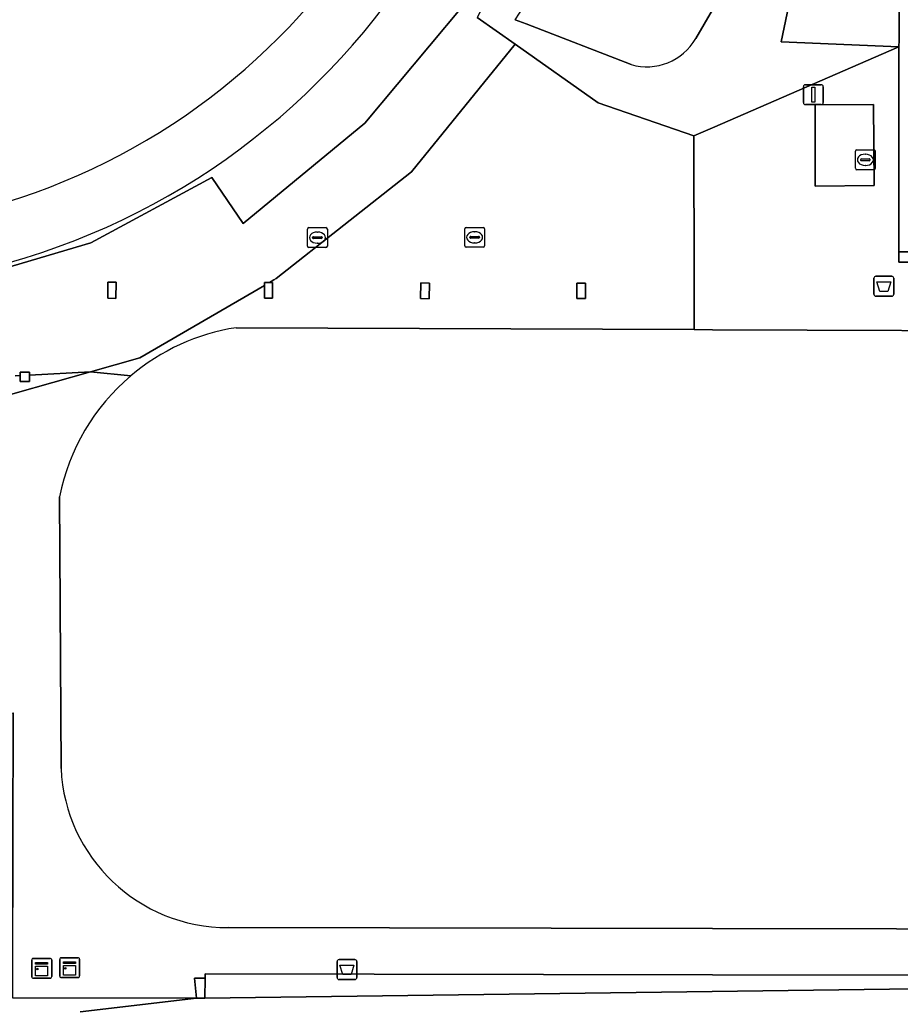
# Model space of a CAD drawing. Extents: x 160203 to 161530, y 379528 to 381797.
# Drawn here: x 160965.26 to 161009.42, y 380552.4 to 380601.82 of the extents above; entities that cross this region are included whole.
import ezdxf

# ---------------------------------------------------------------- set-up
doc = ezdxf.new("R2010")
doc.units = 0
for name, color, linetype in [('IMGEO_Afvalbak', 7, 'Continuous'), ('IMGEO_Brandkraan', 7, 'Continuous'), ('IMGEO_Gemengd_bos', 7, 'Continuous'), ('IMGEO_Groenvoorziening', 7, 'Continuous'), ('IMGEO_Haag', 7, 'Continuous'), ('IMGEO_Kast', 7, 'Continuous'), ('IMGEO_Kolk', 7, 'Continuous'), ('IMGEO_Lichtmast', 7, 'Continuous'), ('IMGEO_Open_loods', 7, 'Continuous'), ('IMGEO_Pand', 7, 'Continuous'), ('IMGEO_Terreindeel_gesloten', 7, 'Continuous'), ('IMGEO_Terreindeel_open', 7, 'Continuous'), ('IMGEO_Verkeerseiland_open', 7, 'Continuous'), ('IMGEO_Voetpad_gesloten', 7, 'Continuous'), ('IMGEO_Voetpad_open', 7, 'Continuous')]:
    doc.layers.add(name, color=color, linetype=linetype)

msp = doc.modelspace()

# ---------------------------------------------------------------- linework, layer by layer
at = {"layer": 'IMGEO_Afvalbak'}
for p, q in [((161008.103, 380588.053), (161008.103, 380588.853)), ((161008.103, 380588.853), (161008.103, 380588.053)), ((161008.203, 380588.953), (161008.993, 380588.953)), ((161008.993, 380588.953), (161008.203, 380588.953)), ((161009.093, 380588.853), (161009.093, 380588.053)), ((161009.093, 380588.053), (161009.093, 380588.853)), ((161008.993, 380587.953), (161008.203, 380587.953)), ((161008.203, 380587.953), (161008.993, 380587.953)), ((160981.276, 380554.694), (160982.066, 380554.694)), ((160982.066, 380554.694), (160981.276, 380554.694)), ((160981.176, 380553.794), (160981.176, 380554.594)), ((160981.176, 380554.594), (160981.176, 380553.794)), ((160982.166, 380554.594), (160982.166, 380553.794)), ((160982.166, 380553.794), (160982.166, 380554.594)), ((160982.066, 380553.694), (160981.276, 380553.694)), ((160981.276, 380553.694), (160982.066, 380553.694))]:
    msp.add_line(p, q, dxfattribs=at)
for points in [[(161008.246, 380588.667), (161008.95, 380588.667), (161008.801, 380588.197), (161008.395, 380588.197), (161008.246, 380588.667)], [(160981.319, 380554.408), (160982.023, 380554.408), (160981.874, 380553.938), (160981.468, 380553.938), (160981.319, 380554.408)]]:
    msp.add_lwpolyline(points, dxfattribs=at)
for centre, start, end in [((161008.203, 380588.853), 90, 180), ((161008.203, 380588.853), 90, 180), ((161008.993, 380588.853), 0, 90), ((161008.993, 380588.853), 360, 90), ((161008.203, 380588.053), 180, 270), ((161008.203, 380588.053), 180, 270), ((161008.993, 380588.053), 270, 0), ((161008.993, 380588.053), 270, 0), ((160981.276, 380554.594), 90, 180), ((160981.276, 380554.594), 90, 180), ((160982.066, 380554.594), 0, 90), ((160982.066, 380554.594), 360, 90), ((160981.276, 380553.794), 180, 270), ((160981.276, 380553.794), 180, 270), ((160982.066, 380553.794), 270, 0), ((160982.066, 380553.794), 270, 0)]:
    msp.add_arc(centre, 0.1, start, end, dxfattribs=at)
at = {"layer": 'IMGEO_Brandkraan'}
for p, q in [((161007.169, 380594.366), (161007.169, 380595.218)), ((161007.244, 380595.292), (161008.096, 380595.292)), ((161008.17, 380595.218), (161008.17, 380594.366)), ((161007.428, 380594.786), (161007.428, 380594.798)), ((161007.866, 380594.749), (161007.468, 380594.749)), ((161007.471, 380594.835), (161007.869, 380594.835)), ((161007.657, 380595.072), (161007.682, 380595.072)), ((161007.912, 380594.798), (161007.912, 380594.786)), ((161008.096, 380594.292), (161007.244, 380594.292)), ((161007.68, 380594.512), (161007.655, 380594.512))]:
    msp.add_line(p, q, dxfattribs=at)
for points in [[(161007.169, 380594.366), (161007.169, 380595.218)], [(161007.244, 380595.292), (161008.096, 380595.292)], [(161008.17, 380595.218), (161008.17, 380594.366)], [(161008.096, 380594.292), (161007.244, 380594.292)]]:
    msp.add_lwpolyline(points, dxfattribs=at)
for centre, radius, start, end in [((161007.246, 380595.216), 0.0765, 91.552, 178.448), ((161007.246, 380595.216), 0.0765, 91.552, 178.448), ((161008.094, 380595.216), 0.0765, 1.552, 88.448), ((161008.094, 380595.216), 0.0765, 1.552, 88.448), ((161007.468, 380594.795), 0.0403, 85.8775, 175.7526), ((161007.465, 380594.785), 0.0366, 178.938, 274.7102), ((161007.869, 380594.792), 0.043, 264.8664, 352.4533), ((161007.873, 380594.797), 0.0386, 1.7309, 96.639), ((161007.246, 380594.368), 0.0765, 181.552, 268.448), ((161007.246, 380594.368), 0.0765, 181.552, 268.448), ((161008.094, 380594.368), 0.0765, 271.552, 358.448), ((161008.094, 380594.368), 0.0765, 271.552, 358.448)]:
    msp.add_arc(centre, radius, start, end, dxfattribs=at)
for centre, major_axis, ratio, start_param, end_param in [((161007.656, 380594.792), (-0.387, 0.002), 0.722429, 4.712389, 7.853982), ((161007.681, 380594.792), (-0.39, 0.002), 0.717154, 1.570796, 4.712389)]:
    msp.add_ellipse(centre, major_axis=major_axis, ratio=ratio, start_param=start_param, end_param=end_param, dxfattribs=at)
at = {"layer": 'IMGEO_Gemengd_bos'}
msp.add_lwpolyline([(161003.452, 380600.701), (161009.357, 380600.463), (161009.358, 380600.795), (161009.55, 380701.014), (161009.427, 380750), (161009.381, 380788.705), (161000, 380788.781), (160998.583, 380788.791), (160994.77, 380788.817), (160994.322, 380787.754), (160990.678, 380779.107), (161002.579, 380763.966), (161005.629, 380757.747), (161007.13, 380750.108), (161007.243, 380727.584), (161006.52, 380720.109), (161005.416, 380715.558), (161005.481, 380712.438), (161007.235, 380707.303), (161007.69, 380703.273), (161007.073, 380699.584), (161006.878, 380693.571), (161007.142, 380641.41), (161005.769, 380611.817)], close=True, dxfattribs=at)
msp.add_lwpolyline([(160968.287, 380552.079), (160974.128, 380552.752), (160964.899, 380552.777), (160964.902, 380554.025), (160964.928, 380567.071)], dxfattribs=at)
at = {"layer": 'IMGEO_Groenvoorziening'}
for points in [[(161004.718, 380740.187), (161004.676, 380649.009), (161004.231, 380622.325), (161003.825, 380617.389), (161002.321, 380607.557), (161001.164, 380604.32), (161000, 380602.318), (160999.16, 380600.874)], [(160999.16, 380600.874), (161000, 380602.318), (161001.164, 380604.32), (161002.321, 380607.557), (161003.825, 380617.389), (161004.231, 380622.325), (161004.676, 380649.009), (161004.718, 380740.187)], [(161009.55, 380701.014), (161009.358, 380600.795), (161009.357, 380600.463), (161009.355, 380590.18), (161030.84, 380590.175), (161030.513, 380553.498), (160974.535, 380552.751), (160974.128, 380552.752), (160968.287, 380552.079)], [(160994.975, 380692.556), (160994.968, 380669.398), (160996.06, 380669.42), (160996.057, 380662.309), (160994.958, 380662.3), (160994.964, 380639.058), (160996.051, 380639.064), (160996.024, 380631.948), (160994.961, 380631.948), (160994.948, 380624.188), (160994.179, 380616.364), (160991.893, 380608.853), (160988.201, 380601.929), (160990.105, 380600.587), (160994.263, 380597.657), (160999.062, 380595.993), (161000, 380596.4), (161009.357, 380600.463), (161003.452, 380600.701), (161005.769, 380611.817), (161007.142, 380641.41), (161006.878, 380693.571)], [(160995.916, 380599.569), (160990.66, 380601.604), (160990.109, 380601.817)], [(160990.109, 380601.817), (160990.66, 380601.604), (160995.916, 380599.569)]]:
    msp.add_lwpolyline(points, dxfattribs=at)
msp.add_lwpolyline([(160974.556, 380553.755), (160974.535, 380552.751), (161030.513, 380553.498), (161030.84, 380590.175), (161009.355, 380590.18), (161009.355, 380589.664), (161029.824, 380589.66), (161029.94, 380589.66), (161029.912, 380553.891), (161029.796, 380553.891), (161029.421, 380553.892), (161000, 380553.934), (160974.56, 380553.97)], close=True, dxfattribs=at)
for centre, radius, start, end in [((160971.641, 380614.244), 22.26, 326.0646, 342.1162), ((160971.641, 380614.244), 22.26, 326.0646, 342.1162), ((160996.707, 380602.287), 2.831, 253.7763, 330.0517), ((160996.707, 380602.287), 2.831, 253.7763, 330.0517)]:
    msp.add_arc(centre, radius, start, end, dxfattribs=at)
at = {"layer": 'IMGEO_Haag'}
msp.add_lwpolyline([(160974.556, 380553.755), (160974.535, 380552.751), (161030.513, 380553.498), (161030.84, 380590.175), (161009.355, 380590.18), (161009.355, 380589.664), (161029.824, 380589.66), (161029.94, 380589.66), (161029.912, 380553.891), (161029.796, 380553.891), (161029.421, 380553.892), (161000, 380553.934), (160974.56, 380553.97)], close=True, dxfattribs=at)
at = {"layer": 'IMGEO_Kast'}
for p, q in [((160965.861, 380553.829), (160965.861, 380554.67)), ((160965.861, 380554.67), (160965.861, 380553.829)), ((160965.936, 380554.754), (160966.777, 380554.754)), ((160966.777, 380554.754), (160965.936, 380554.754)), ((160966.861, 380554.679), (160966.861, 380553.838)), ((160966.861, 380553.838), (160966.861, 380554.679)), ((160967.262, 380553.863), (160967.262, 380554.704)), ((160967.262, 380554.704), (160967.262, 380553.863)), ((160967.337, 380554.788), (160968.178, 380554.788)), ((160968.178, 380554.788), (160967.337, 380554.788)), ((160968.262, 380554.713), (160968.262, 380553.872)), ((160968.262, 380553.872), (160968.262, 380554.713)), ((160966.786, 380553.754), (160965.945, 380553.754)), ((160965.945, 380553.754), (160966.786, 380553.754)), ((160968.187, 380553.788), (160967.346, 380553.788)), ((160967.346, 380553.788), (160968.187, 380553.788))]:
    msp.add_line(p, q, dxfattribs=at)
for points in [[(160966.056, 380554.544), (160966.656, 380554.544), (160966.656, 380554.459), (160966.056, 380554.459), (160966.056, 380554.544)], [(160966.056, 380554.369), (160966.656, 380554.369), (160966.656, 380553.88), (160966.056, 380553.88), (160966.056, 380554.369)], [(160967.457, 380554.578), (160968.057, 380554.578), (160968.057, 380554.493), (160967.457, 380554.493), (160967.457, 380554.578)], [(160967.457, 380554.403), (160968.057, 380554.403), (160968.057, 380553.914), (160967.457, 380553.914), (160967.457, 380554.403)]]:
    msp.add_lwpolyline(points, dxfattribs=at)
for centre in [(160966.14, 380554.218), (160967.541, 380554.252)]:
    msp.add_circle(centre, 0.0377, dxfattribs=at)
for centre, start, end in [((160965.939, 380554.676), 92.4484, 184.2845), ((160965.939, 380554.676), 92.4484, 184.2845), ((160966.783, 380554.676), 2.4484, 94.2845), ((160966.783, 380554.676), 2.4484, 94.2845), ((160967.34, 380554.71), 92.4484, 184.2845), ((160967.34, 380554.71), 92.4484, 184.2845), ((160968.184, 380554.71), 2.4484, 94.2845), ((160968.184, 380554.71), 2.4484, 94.2845), ((160965.939, 380553.832), 182.4484, 274.2845), ((160965.939, 380553.832), 182.4484, 274.2845), ((160966.783, 380553.832), 272.4484, 4.2845), ((160966.783, 380553.832), 272.4484, 4.2845), ((160967.34, 380553.866), 182.4484, 274.2845), ((160967.34, 380553.866), 182.4484, 274.2845), ((160968.184, 380553.866), 272.4484, 4.2845), ((160968.184, 380553.866), 272.4484, 4.2845)]:
    msp.add_arc(centre, 0.0779, start, end, dxfattribs=at)
at = {"layer": 'IMGEO_Kolk'}
for p, q in [((160979.688, 380590.465), (160979.688, 380591.317)), ((160979.763, 380591.391), (160980.615, 380591.391)), ((160980.176, 380591.171), (160980.201, 380591.171)), ((160980.689, 380591.317), (160980.689, 380590.465)), ((160987.574, 380590.48), (160987.574, 380591.332)), ((160987.649, 380591.406), (160988.501, 380591.406)), ((160988.062, 380591.186), (160988.087, 380591.186)), ((160988.575, 380591.332), (160988.575, 380590.48)), ((160979.947, 380590.885), (160979.947, 380590.897)), ((160980.385, 380590.848), (160979.987, 380590.848)), ((160979.99, 380590.934), (160980.388, 380590.934)), ((160980.431, 380590.897), (160980.431, 380590.885)), ((160987.833, 380590.9), (160987.833, 380590.912)), ((160988.271, 380590.863), (160987.873, 380590.863)), ((160987.876, 380590.949), (160988.274, 380590.949)), ((160988.317, 380590.912), (160988.317, 380590.9)), ((160980.615, 380590.391), (160979.763, 380590.391)), ((160980.199, 380590.611), (160980.174, 380590.611)), ((160988.501, 380590.406), (160987.649, 380590.406)), ((160988.085, 380590.626), (160988.06, 380590.626))]:
    msp.add_line(p, q, dxfattribs=at)
for points in [[(160979.688, 380590.465), (160979.688, 380591.317)], [(160979.763, 380591.391), (160980.615, 380591.391)], [(160980.689, 380591.317), (160980.689, 380590.465)], [(160987.574, 380590.48), (160987.574, 380591.332)], [(160987.649, 380591.406), (160988.501, 380591.406)], [(160988.575, 380591.332), (160988.575, 380590.48)], [(160980.615, 380590.391), (160979.763, 380590.391)], [(160988.501, 380590.406), (160987.649, 380590.406)]]:
    msp.add_lwpolyline(points, dxfattribs=at)
for centre, radius, start, end in [((160979.765, 380591.315), 0.0765, 91.552, 178.448), ((160979.765, 380591.315), 0.0765, 91.552, 178.448), ((160980.613, 380591.315), 0.0765, 1.552, 88.448), ((160980.613, 380591.315), 0.0765, 1.552, 88.448), ((160987.651, 380591.33), 0.0765, 91.552, 178.448), ((160987.651, 380591.33), 0.0765, 91.552, 178.448), ((160988.499, 380591.33), 0.0765, 1.552, 88.448), ((160988.499, 380591.33), 0.0765, 1.552, 88.448), ((160979.987, 380590.894), 0.0403, 85.8775, 175.7526), ((160979.984, 380590.884), 0.0366, 178.938, 274.7102), ((160980.388, 380590.891), 0.043, 264.8664, 352.4533), ((160980.392, 380590.896), 0.0386, 1.7309, 96.639), ((160987.873, 380590.909), 0.0403, 85.8775, 175.7526), ((160987.87, 380590.899), 0.0366, 178.938, 274.7102), ((160988.274, 380590.906), 0.043, 264.8664, 352.4533), ((160988.278, 380590.911), 0.0386, 1.7309, 96.639), ((160979.765, 380590.467), 0.0765, 181.552, 268.448), ((160979.765, 380590.467), 0.0765, 181.552, 268.448), ((160980.613, 380590.467), 0.0765, 271.552, 358.448), ((160980.613, 380590.467), 0.0765, 271.552, 358.448), ((160987.651, 380590.482), 0.0765, 181.552, 268.448), ((160987.651, 380590.482), 0.0765, 181.552, 268.448), ((160988.499, 380590.482), 0.0765, 271.552, 358.448), ((160988.499, 380590.482), 0.0765, 271.552, 358.448)]:
    msp.add_arc(centre, radius, start, end, dxfattribs=at)
for centre, major_axis, ratio, start_param, end_param in [((160980.175, 380590.891), (-0.387, 0.002), 0.722429, 4.712389, 7.853982), ((160980.2, 380590.891), (-0.39, 0.002), 0.717154, 1.570796, 4.712389), ((160988.061, 380590.906), (-0.387, 0.002), 0.722429, 4.712389, 7.853982), ((160988.086, 380590.906), (-0.39, 0.002), 0.717154, 1.570796, 4.712389)]:
    msp.add_ellipse(centre, major_axis=major_axis, ratio=ratio, start_param=start_param, end_param=end_param, dxfattribs=at)
at = {"layer": 'IMGEO_Lichtmast'}
for p, q in [((161004.564, 380597.659), (161004.564, 380598.459)), ((161004.564, 380598.459), (161004.564, 380597.659)), ((161004.664, 380598.559), (161005.454, 380598.559)), ((161005.454, 380598.559), (161004.664, 380598.559)), ((161005.554, 380598.459), (161005.554, 380597.659)), ((161005.554, 380597.659), (161005.554, 380598.459)), ((161005.454, 380597.559), (161004.664, 380597.559)), ((161004.664, 380597.559), (161005.454, 380597.559))]:
    msp.add_line(p, q, dxfattribs=at)
msp.add_lwpolyline([(161004.984, 380598.434), (161005.134, 380598.434), (161005.134, 380597.684), (161004.984, 380597.684), (161004.984, 380598.434)], dxfattribs=at)
for centre, start, end in [((161004.664, 380598.459), 90, 180), ((161004.664, 380598.459), 90, 180), ((161005.454, 380598.459), 0, 90), ((161005.454, 380598.459), 360, 90), ((161004.664, 380597.659), 180, 270), ((161004.664, 380597.659), 180, 270), ((161005.454, 380597.659), 270, 0), ((161005.454, 380597.659), 270, 0)]:
    msp.add_arc(centre, 0.1, start, end, dxfattribs=at)
at = {"layer": 'IMGEO_Open_loods'}
for points in [[(160970.097, 380588.655), (160969.684, 380588.661), (160969.672, 380587.852), (160970.085, 380587.846)], [(160977.941, 380588.644), (160977.781, 380588.644), (160977.681, 380588.644), (160977.536, 380588.644), (160977.536, 380588.497), (160977.536, 380587.861), (160977.941, 380587.861)], [(160985.808, 380588.61), (160985.376, 380588.617), (160985.363, 380587.835), (160985.796, 380587.828)], [(160993.64, 380588.613), (160993.205, 380588.614), (160993.203, 380587.836), (160993.638, 380587.835)], [(160965.742, 380584.002), (160965.742, 380584.143), (160965.282, 380584.143), (160965.282, 380583.977), (160965.282, 380583.683), (160965.742, 380583.683)]]:
    msp.add_lwpolyline(points, close=True, dxfattribs=at)
for points in [[(161018.973, 380586.199), (161000, 380586.276), (160999.085, 380586.28), (160976.111, 380586.373)], [(160967.259, 380577.898), (160967.331, 380564.275)], [(160975.708, 380556.3), (161000, 380556.251), (161018.465, 380556.213)]]:
    msp.add_lwpolyline(points, dxfattribs=at)
for centre, radius, start, end in [((160977.742, 380575.804), 10.694, 98.7699, 130.2829), ((160977.745, 380575.81), 10.692, 130.3189, 168.7368), ((160975.677, 380564.655), 8.355, 182.6053, 270.2113)]:
    msp.add_arc(centre, radius, start, end, dxfattribs=at)
at = {"layer": 'IMGEO_Pand'}
msp.add_lwpolyline([(160918.036, 380608.73), (160919.619, 380609.396), (160922.955, 380603.158), (160921.532, 380602.199), (160921.619, 380602.065), (160922.476, 380602.64), (160927.305, 380596.718), (160933.215, 380591.735), (160939.964, 380588.118), (160947.286, 380585.857), (160954.895, 380585.118), (160962.732, 380585.93), (160962.211, 380588.671), (160968.83, 380590.633), (160974.901, 380593.899), (160976.46, 380591.593), (160982.575, 380596.626), (160987.428, 380602.451), (160991.05, 380609.221), (160993.275, 380616.564), (160994.044, 380624.174), (160994.04, 380631.809), (160994.099, 380699.851)], dxfattribs=at)
msp.add_arc((160954.983, 380624.14), 35.835, 183.3112, 2.169, dxfattribs=at)
at = {"layer": 'IMGEO_Terreindeel_gesloten'}
for centre, radius, start, end in [((160954.983, 380624.14), 35.835, 183.3112, 2.169), ((160954.858, 380624.259), 33.048, 270.5227, 356.8867), ((160954.858, 380624.259), 33.048, 270.5227, 356.8867)]:
    msp.add_arc(centre, radius, start, end, dxfattribs=at)
at = {"layer": 'IMGEO_Terreindeel_open'}
msp.add_lwpolyline([(161005.154, 380593.467), (161008.113, 380593.501), (161008.084, 380597.558), (161005.145, 380597.544)], close=True, dxfattribs=at)
at = {"layer": 'IMGEO_Verkeerseiland_open'}
msp.add_lwpolyline([(160920.41, 380600.768), (160919.587, 380600.766), (160924.931, 380594.225), (160931.383, 380588.911), (160938.698, 380585.072), (160946.698, 380582.595), (160954.976, 380581.783), (160963.2, 380582.575), (160965.031, 380583.094), (160968.811, 380584.166), (160965.742, 380584.002), (160965.742, 380583.683), (160965.282, 380583.683), (160965.282, 380583.977), (160965.031, 380583.964)], dxfattribs=at)
at = {"layer": 'IMGEO_Voetpad_gesloten'}
for points in [[(160987.428, 380602.451), (160982.575, 380596.626), (160976.46, 380591.593), (160974.901, 380593.899), (160968.83, 380590.633), (160962.211, 380588.671), (160962.732, 380585.93), (160954.895, 380585.118), (160947.286, 380585.857), (160939.964, 380588.118), (160933.215, 380591.735), (160927.305, 380596.718), (160922.476, 380602.64)], [(160965.031, 380583.964), (160965.282, 380583.977), (160965.282, 380584.143), (160965.742, 380584.143), (160965.742, 380584.002), (160968.811, 380584.166), (160971.29, 380584.868), (160977.536, 380588.497), (160977.536, 380588.644), (160977.681, 380588.644), (160977.781, 380588.644), (160978.011, 380588.782), (160978.123, 380588.849), (160984.903, 380594.189), (160990.105, 380600.587), (160988.201, 380601.929)], [(160970.827, 380583.962), (160968.811, 380584.166), (160965.031, 380583.094), (160963.2, 380582.575), (160954.976, 380581.783), (160946.698, 380582.595), (160938.698, 380585.072), (160931.383, 380588.911), (160924.931, 380594.225), (160919.587, 380600.766), (160883.249, 380600.705)], [(160924.632, 380565.694), (160924.628, 380566.901), (160964.928, 380567.071), (160964.902, 380554.025), (160964.899, 380552.777), (160974.128, 380552.752), (160974.032, 380553.756), (160974.556, 380553.755), (160974.56, 380553.97), (161000, 380553.934), (161029.421, 380553.892), (161029.796, 380553.891), (161029.912, 380553.891), (161029.94, 380589.66), (161029.824, 380589.66), (161009.355, 380589.664), (161009.355, 380590.18), (161009.357, 380600.463), (161000, 380596.4), (160999.062, 380595.993), (160999.079, 380588.766), (160999.085, 380586.28), (161000, 380586.276), (161018.973, 380586.199)], [(160967.331, 380564.275), (160967.259, 380577.898)], [(161018.465, 380556.213), (161000, 380556.251), (160975.708, 380556.3)]]:
    msp.add_lwpolyline(points, dxfattribs=at)
for points in [[(161005.145, 380597.544), (161008.084, 380597.558), (161008.113, 380593.501), (161005.154, 380593.467)], [(160970.085, 380587.846), (160969.672, 380587.852), (160969.684, 380588.661), (160970.097, 380588.655)]]:
    msp.add_lwpolyline(points, close=True, dxfattribs=at)
for centre, radius, start, end in [((160977.745, 380575.81), 10.692, 130.3189, 168.7368), ((160975.677, 380564.655), 8.355, 182.6053, 270.2113)]:
    msp.add_arc(centre, radius, start, end, dxfattribs=at)
at = {"layer": 'IMGEO_Voetpad_open'}
msp.add_lwpolyline([(160976.111, 380586.373), (160999.085, 380586.28), (160999.079, 380588.766), (160999.062, 380595.993), (160994.263, 380597.657), (160990.105, 380600.587), (160984.903, 380594.189), (160978.123, 380588.849), (160978.011, 380588.782), (160977.781, 380588.644), (160977.941, 380588.644), (160977.941, 380587.861), (160977.536, 380587.861), (160977.536, 380588.497), (160971.29, 380584.868), (160968.811, 380584.166), (160970.827, 380583.962)], dxfattribs=at)
for points in [[(160985.796, 380587.828), (160985.363, 380587.835), (160985.376, 380588.617), (160985.808, 380588.61)], [(160993.638, 380587.835), (160993.203, 380587.836), (160993.205, 380588.614), (160993.64, 380588.613)], [(160974.535, 380552.751), (160974.556, 380553.755), (160974.032, 380553.756), (160974.128, 380552.752)]]:
    msp.add_lwpolyline(points, close=True, dxfattribs=at)
msp.add_arc((160977.742, 380575.804), 10.694, 98.7699, 130.2829, dxfattribs=at)

doc.saveas('drawing.dxf')
